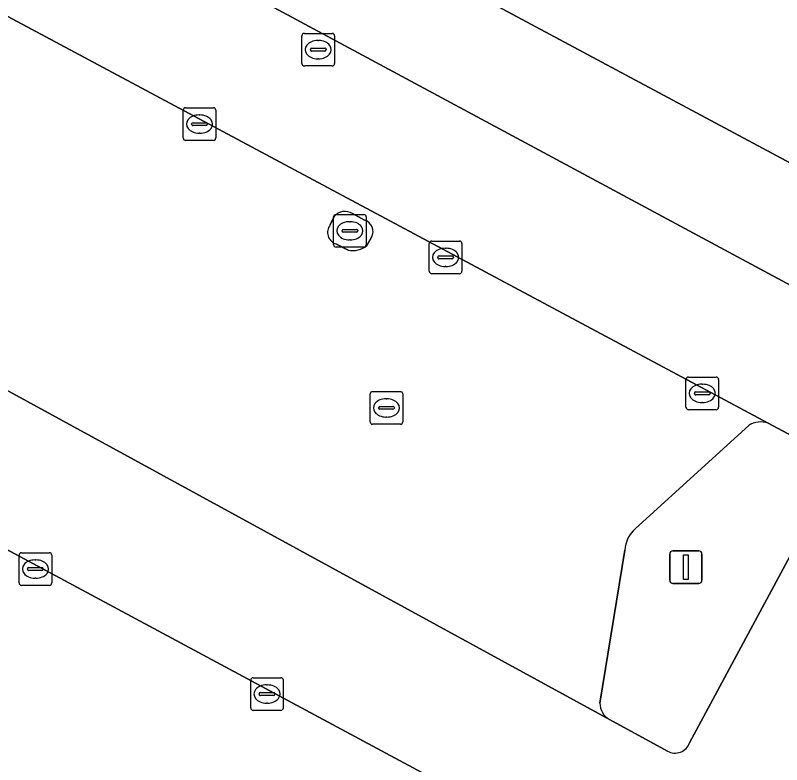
# Model space of a CAD drawing. Extents: x 159489 to 160304, y 383825 to 384531.
# Drawn here: x 160077.48 to 160100.98, y 383886.86 to 383909.83 of the extents above; entities that cross this region are included whole.
import ezdxf

# ---------------------------------------------------------------- set-up
doc = ezdxf.new("R2010")
doc.units = 0
for name, color, linetype in [('IMGEO_Brandkraan', 7, 'Continuous'), ('IMGEO_Groenvoorziening', 7, 'Continuous'), ('IMGEO_Kolk', 7, 'Continuous'), ('IMGEO_Lichtmast', 7, 'Continuous'), ('IMGEO_Pand', 7, 'Continuous'), ('IMGEO_Parkeervlak_open', 7, 'Continuous'), ('IMGEO_Rijbaan_lokaal_open', 7, 'Continuous'), ('IMGEO_Rioolput', 7, 'Continuous'), ('IMGEO_Verkeerseiland_open', 7, 'Continuous'), ('IMGEO_Voetpad_open', 7, 'Continuous')]:
    doc.layers.add(name, color=color, linetype=linetype)

msp = doc.modelspace()

# ---------------------------------------------------------------- linework, layer by layer
at = {"layer": 'IMGEO_Brandkraan'}
for p, q in [((160088.434, 383898.3), (160089.286, 383898.3)), ((160088.359, 383897.374), (160088.359, 383898.226)), ((160088.847, 383898.08), (160088.872, 383898.08)), ((160089.36, 383898.226), (160089.36, 383897.374)), ((160088.661, 383897.843), (160089.059, 383897.843)), ((160088.618, 383897.794), (160088.618, 383897.806)), ((160089.056, 383897.757), (160088.658, 383897.757)), ((160089.102, 383897.806), (160089.102, 383897.794)), ((160088.87, 383897.52), (160088.845, 383897.52)), ((160089.286, 383897.3), (160088.434, 383897.3))]:
    msp.add_line(p, q, dxfattribs=at)
for points in [[(160088.434, 383898.3), (160089.286, 383898.3)], [(160088.359, 383897.374), (160088.359, 383898.226)], [(160089.36, 383898.226), (160089.36, 383897.374)], [(160089.286, 383897.3), (160088.434, 383897.3)]]:
    msp.add_lwpolyline(points, dxfattribs=at)
for centre, radius, start, end in [((160088.436, 383898.224), 0.0765, 91.552, 178.448), ((160088.436, 383898.224), 0.0765, 91.552, 178.448), ((160089.284, 383898.224), 0.0765, 1.552, 88.448), ((160089.284, 383898.224), 0.0765, 1.552, 88.448), ((160088.658, 383897.803), 0.0403, 85.8775, 175.7526), ((160089.063, 383897.805), 0.0386, 1.7309, 96.639), ((160088.655, 383897.793), 0.0366, 178.938, 274.7102), ((160089.059, 383897.8), 0.043, 264.8664, 352.4533), ((160088.436, 383897.376), 0.0765, 181.552, 268.448), ((160088.436, 383897.376), 0.0765, 181.552, 268.448), ((160089.284, 383897.376), 0.0765, 271.552, 358.448), ((160089.284, 383897.376), 0.0765, 271.552, 358.448)]:
    msp.add_arc(centre, radius, start, end, dxfattribs=at)
for centre, major_axis, ratio, start_param, end_param in [((160088.846, 383897.8), (-0.387, 0.002), 0.722429, 4.712389, 7.853982), ((160088.871, 383897.8), (-0.39, 0.002), 0.717154, 1.570796, 4.712389)]:
    msp.add_ellipse(centre, major_axis=major_axis, ratio=ratio, start_param=start_param, end_param=end_param, dxfattribs=at)
at = {"layer": 'IMGEO_Groenvoorziening'}
for points in [[(160099.97, 383897.263), (160096.496, 383894.1)], [(160101.466, 383896.852), (160100.562, 383897.33)], [(160098.158, 383887.532), (160102.534, 383895.675)], [(160096.174, 383893.44), (160095.405, 383888.752)], [(160095.7, 383888.246), (160097.478, 383887.281)]]:
    msp.add_lwpolyline(points, dxfattribs=at)
for centre, radius, start, end in [((160100.336, 383896.681), 0.688, 70.791, 122.123), ((160097.056, 383893.418), 0.882, 129.3996, 178.5869), ((160095.987, 383888.752), 0.582, 180.0403, 240.4444), ((160097.713, 383887.692), 0.473, 240.2685, 340.2515)]:
    msp.add_arc(centre, radius, start, end, dxfattribs=at)
at = {"layer": 'IMGEO_Kolk'}
for p, q in [((160082.701, 383906.999), (160083.553, 383906.999)), ((160082.626, 383906.073), (160082.626, 383906.925)), ((160083.114, 383906.779), (160083.139, 383906.779)), ((160083.627, 383906.925), (160083.627, 383906.073)), ((160082.928, 383906.542), (160083.326, 383906.542)), ((160082.885, 383906.493), (160082.885, 383906.505)), ((160083.323, 383906.456), (160082.925, 383906.456)), ((160083.369, 383906.505), (160083.369, 383906.493)), ((160083.137, 383906.219), (160083.112, 383906.219)), ((160083.553, 383905.999), (160082.701, 383905.999)), ((160090.173, 383901.987), (160090.173, 383902.839)), ((160090.248, 383902.913), (160091.1, 383902.913)), ((160091.174, 383902.839), (160091.174, 383901.987)), ((160090.661, 383902.693), (160090.686, 383902.693)), ((160090.432, 383902.407), (160090.432, 383902.419)), ((160090.87, 383902.37), (160090.472, 383902.37)), ((160090.475, 383902.456), (160090.873, 383902.456)), ((160090.916, 383902.419), (160090.916, 383902.407)), ((160090.684, 383902.133), (160090.659, 383902.133)), ((160091.1, 383901.913), (160090.248, 383901.913)), ((160098.045, 383897.819), (160098.045, 383898.671)), ((160098.12, 383898.745), (160098.972, 383898.745)), ((160098.533, 383898.525), (160098.558, 383898.525)), ((160099.046, 383898.671), (160099.046, 383897.819)), ((160098.347, 383898.288), (160098.745, 383898.288)), ((160098.304, 383898.239), (160098.304, 383898.251)), ((160098.742, 383898.202), (160098.344, 383898.202)), ((160098.788, 383898.251), (160098.788, 383898.239)), ((160098.556, 383897.965), (160098.531, 383897.965)), ((160098.972, 383897.745), (160098.12, 383897.745)), ((160077.668, 383893.36), (160078.52, 383893.36)), ((160077.593, 383892.434), (160077.593, 383893.286)), ((160078.081, 383893.14), (160078.106, 383893.14)), ((160078.594, 383893.286), (160078.594, 383892.434)), ((160077.895, 383892.903), (160078.293, 383892.903)), ((160077.852, 383892.854), (160077.852, 383892.866)), ((160078.29, 383892.817), (160077.892, 383892.817)), ((160078.336, 383892.866), (160078.336, 383892.854)), ((160078.104, 383892.58), (160078.079, 383892.58)), ((160078.52, 383892.36), (160077.668, 383892.36)), ((160084.696, 383888.603), (160084.696, 383889.455)), ((160084.771, 383889.529), (160085.623, 383889.529)), ((160085.697, 383889.455), (160085.697, 383888.603)), ((160085.184, 383889.309), (160085.209, 383889.309)), ((160084.955, 383889.023), (160084.955, 383889.035)), ((160085.393, 383888.986), (160084.995, 383888.986)), ((160084.998, 383889.072), (160085.396, 383889.072)), ((160085.439, 383889.035), (160085.439, 383889.023)), ((160085.207, 383888.749), (160085.182, 383888.749)), ((160085.623, 383888.529), (160084.771, 383888.529))]:
    msp.add_line(p, q, dxfattribs=at)
for points in [[(160082.701, 383906.999), (160083.553, 383906.999)], [(160082.626, 383906.073), (160082.626, 383906.925)], [(160083.627, 383906.925), (160083.627, 383906.073)], [(160083.553, 383905.999), (160082.701, 383905.999)], [(160090.173, 383901.987), (160090.173, 383902.839)], [(160090.248, 383902.913), (160091.1, 383902.913)], [(160091.174, 383902.839), (160091.174, 383901.987)], [(160091.1, 383901.913), (160090.248, 383901.913)], [(160098.045, 383897.819), (160098.045, 383898.671)], [(160098.12, 383898.745), (160098.972, 383898.745)], [(160099.046, 383898.671), (160099.046, 383897.819)], [(160098.972, 383897.745), (160098.12, 383897.745)], [(160077.668, 383893.36), (160078.52, 383893.36)], [(160077.593, 383892.434), (160077.593, 383893.286)], [(160078.594, 383893.286), (160078.594, 383892.434)], [(160078.52, 383892.36), (160077.668, 383892.36)], [(160084.696, 383888.603), (160084.696, 383889.455)], [(160084.771, 383889.529), (160085.623, 383889.529)], [(160085.697, 383889.455), (160085.697, 383888.603)], [(160085.623, 383888.529), (160084.771, 383888.529)]]:
    msp.add_lwpolyline(points, dxfattribs=at)
for centre, radius, start, end in [((160082.703, 383906.923), 0.0765, 91.552, 178.448), ((160082.703, 383906.923), 0.0765, 91.552, 178.448), ((160083.551, 383906.923), 0.0765, 1.552, 88.448), ((160083.551, 383906.923), 0.0765, 1.552, 88.448), ((160082.925, 383906.502), 0.0403, 85.8775, 175.7526), ((160083.33, 383906.504), 0.0386, 1.7309, 96.639), ((160082.922, 383906.492), 0.0366, 178.938, 274.7102), ((160083.326, 383906.499), 0.043, 264.8664, 352.4533), ((160082.703, 383906.075), 0.0765, 181.552, 268.448), ((160082.703, 383906.075), 0.0765, 181.552, 268.448), ((160083.551, 383906.075), 0.0765, 271.552, 358.448), ((160083.551, 383906.075), 0.0765, 271.552, 358.448), ((160090.25, 383902.837), 0.0765, 91.552, 178.448), ((160090.25, 383902.837), 0.0765, 91.552, 178.448), ((160091.098, 383902.837), 0.0765, 1.552, 88.448), ((160091.098, 383902.837), 0.0765, 1.552, 88.448), ((160090.472, 383902.416), 0.0403, 85.8775, 175.7526), ((160090.469, 383902.406), 0.0366, 178.938, 274.7102), ((160090.873, 383902.413), 0.043, 264.8664, 352.4533), ((160090.877, 383902.418), 0.0386, 1.7309, 96.639), ((160090.25, 383901.989), 0.0765, 181.552, 268.448), ((160090.25, 383901.989), 0.0765, 181.552, 268.448), ((160091.098, 383901.989), 0.0765, 271.552, 358.448), ((160091.098, 383901.989), 0.0765, 271.552, 358.448), ((160098.122, 383898.669), 0.0765, 91.552, 178.448), ((160098.122, 383898.669), 0.0765, 91.552, 178.448), ((160098.97, 383898.669), 0.0765, 1.552, 88.448), ((160098.97, 383898.669), 0.0765, 1.552, 88.448), ((160098.344, 383898.248), 0.0403, 85.8775, 175.7526), ((160098.749, 383898.25), 0.0386, 1.7309, 96.639), ((160098.341, 383898.238), 0.0366, 178.938, 274.7102), ((160098.745, 383898.245), 0.043, 264.8664, 352.4533), ((160098.122, 383897.821), 0.0765, 181.552, 268.448), ((160098.122, 383897.821), 0.0765, 181.552, 268.448), ((160098.97, 383897.821), 0.0765, 271.552, 358.448), ((160098.97, 383897.821), 0.0765, 271.552, 358.448), ((160077.67, 383893.284), 0.0765, 91.552, 178.448), ((160077.67, 383893.284), 0.0765, 91.552, 178.448), ((160078.518, 383893.284), 0.0765, 1.552, 88.448), ((160078.518, 383893.284), 0.0765, 1.552, 88.448), ((160077.892, 383892.863), 0.0403, 85.8775, 175.7526), ((160078.297, 383892.865), 0.0386, 1.7309, 96.639), ((160077.889, 383892.853), 0.0366, 178.938, 274.7102), ((160078.293, 383892.86), 0.043, 264.8664, 352.4533), ((160077.67, 383892.436), 0.0765, 181.552, 268.448), ((160077.67, 383892.436), 0.0765, 181.552, 268.448), ((160078.518, 383892.436), 0.0765, 271.552, 358.448), ((160078.518, 383892.436), 0.0765, 271.552, 358.448), ((160084.773, 383889.453), 0.0765, 91.552, 178.448), ((160084.773, 383889.453), 0.0765, 91.552, 178.448), ((160085.621, 383889.453), 0.0765, 1.552, 88.448), ((160085.621, 383889.453), 0.0765, 1.552, 88.448), ((160084.995, 383889.032), 0.0403, 85.8775, 175.7526), ((160084.992, 383889.022), 0.0366, 178.938, 274.7102), ((160085.396, 383889.029), 0.043, 264.8664, 352.4533), ((160085.4, 383889.034), 0.0386, 1.7309, 96.639), ((160084.773, 383888.605), 0.0765, 181.552, 268.448), ((160084.773, 383888.605), 0.0765, 181.552, 268.448), ((160085.621, 383888.605), 0.0765, 271.552, 358.448), ((160085.621, 383888.605), 0.0765, 271.552, 358.448)]:
    msp.add_arc(centre, radius, start, end, dxfattribs=at)
for centre, major_axis, ratio, start_param, end_param in [((160083.113, 383906.499), (-0.387, 0.002), 0.722429, 4.712389, 7.853982), ((160083.138, 383906.499), (-0.39, 0.002), 0.717154, 1.570796, 4.712389), ((160090.66, 383902.413), (-0.387, 0.002), 0.722429, 4.712389, 7.853982), ((160090.685, 383902.413), (-0.39, 0.002), 0.717154, 1.570796, 4.712389), ((160098.532, 383898.245), (-0.387, 0.002), 0.722429, 4.712389, 7.853982), ((160098.557, 383898.245), (-0.39, 0.002), 0.717154, 1.570796, 4.712389), ((160078.08, 383892.86), (-0.387, 0.002), 0.722429, 4.712389, 7.853982), ((160078.105, 383892.86), (-0.39, 0.002), 0.717154, 1.570796, 4.712389), ((160085.183, 383889.029), (-0.387, 0.002), 0.722429, 4.712389, 7.853982), ((160085.208, 383889.029), (-0.39, 0.002), 0.717154, 1.570796, 4.712389)]:
    msp.add_ellipse(centre, major_axis=major_axis, ratio=ratio, start_param=start_param, end_param=end_param, dxfattribs=at)
at = {"layer": 'IMGEO_Lichtmast'}
for p, q in [((160097.646, 383893.417), (160098.436, 383893.417)), ((160098.436, 383893.417), (160097.646, 383893.417)), ((160097.546, 383892.517), (160097.546, 383893.317)), ((160097.546, 383893.317), (160097.546, 383892.517)), ((160098.536, 383893.317), (160098.536, 383892.517)), ((160098.536, 383892.517), (160098.536, 383893.317)), ((160098.436, 383892.417), (160097.646, 383892.417)), ((160097.646, 383892.417), (160098.436, 383892.417))]:
    msp.add_line(p, q, dxfattribs=at)
msp.add_lwpolyline([(160097.966, 383893.292), (160098.116, 383893.292), (160098.116, 383892.542), (160097.966, 383892.542), (160097.966, 383893.292)], dxfattribs=at)
for centre, start, end in [((160097.646, 383893.317), 90, 180), ((160097.646, 383893.317), 90, 180), ((160098.436, 383893.317), 0, 90), ((160098.436, 383893.317), 360, 90), ((160097.646, 383892.517), 180, 270), ((160097.646, 383892.517), 180, 270), ((160098.436, 383892.517), 270, 0), ((160098.436, 383892.517), 270, 0)]:
    msp.add_arc(centre, 0.1, start, end, dxfattribs=at)
at = {"layer": 'IMGEO_Pand'}
msp.add_lwpolyline([(159988.489, 383965.57), (159995.29, 383961.94), (160043.799, 383936.049), (160045.309, 383938.84), (160065.57, 383928.01), (160064.04, 383925.219), (160112.846, 383899.104), (160119.339, 383895.63), (160120.16, 383895.88), (160149.23, 383950.19), (160149, 383951.01), (160104.064, 383975.064), (160090.592, 383982.276), (160018.179, 384021.039)], dxfattribs=at)
at = {"layer": 'IMGEO_Parkeervlak_open'}
for points in [[(160100.562, 383897.33), (160065.192, 383916.249)], [(160057.744, 383908.973), (160095.7, 383888.246)], [(160129.004, 383865.653), (160057.595, 383903.993)], [(160087.823, 383903.755), (160088.188, 383903.552)], [(160087.135, 383903.411), (160087.257, 383903.67)], [(160088.403, 383903.03), (160088.261, 383902.773)], [(160087.683, 383902.636), (160087.312, 383902.824)], [(160096.496, 383894.1), (160099.97, 383897.263)], [(160095.405, 383888.752), (160096.174, 383893.44)]]:
    msp.add_lwpolyline(points, dxfattribs=at)
for centre, radius, start, end in [((160087.59, 383903.381), 0.44, 58.0201, 139.0613), ((160088.088, 383903.206), 0.361, 330.8546, 73.9167), ((160087.423, 383903.178), 0.371, 141.0059, 252.5537), ((160087.823, 383903.335), 0.713, 258.7019, 307.9669), ((160100.336, 383896.681), 0.688, 70.791, 122.123), ((160097.056, 383893.418), 0.882, 129.3996, 178.5869), ((160095.987, 383888.752), 0.582, 180.0403, 240.4444)]:
    msp.add_arc(centre, radius, start, end, dxfattribs=at)
at = {"layer": 'IMGEO_Rijbaan_lokaal_open'}
for points in [[(160107.765, 383898.061), (160078.772, 383913.649), (160067.244, 383919.771)], [(160064.197, 383916.546), (160064.389, 383916.511), (160065.192, 383916.249), (160100.562, 383897.33), (160101.466, 383896.852), (160102.333, 383896.385)], [(160097.478, 383887.281), (160095.7, 383888.246), (160057.744, 383908.973)], [(160055.357, 383905.187), (160057.595, 383903.993), (160129.004, 383865.653)], [(160102.534, 383895.675), (160098.158, 383887.532)]]:
    msp.add_lwpolyline(points, dxfattribs=at)
msp.add_arc((160097.713, 383887.692), 0.473, 240.2685, 340.2515, dxfattribs=at)
at = {"layer": 'IMGEO_Rioolput'}
for p, q in [((160086.267, 383908.354), (160086.267, 383909.206)), ((160086.342, 383909.28), (160087.194, 383909.28)), ((160087.268, 383909.206), (160087.268, 383908.354)), ((160086.755, 383909.06), (160086.78, 383909.06)), ((160086.526, 383908.774), (160086.526, 383908.786)), ((160086.964, 383908.737), (160086.566, 383908.737)), ((160086.569, 383908.823), (160086.967, 383908.823)), ((160087.01, 383908.786), (160087.01, 383908.774)), ((160086.778, 383908.5), (160086.753, 383908.5)), ((160087.194, 383908.28), (160086.342, 383908.28)), ((160087.313, 383903.728), (160088.165, 383903.728)), ((160087.238, 383902.802), (160087.238, 383903.654)), ((160087.726, 383903.508), (160087.751, 383903.508)), ((160088.239, 383903.654), (160088.239, 383902.802)), ((160087.497, 383903.222), (160087.497, 383903.234)), ((160087.54, 383903.271), (160087.938, 383903.271)), ((160087.981, 383903.234), (160087.981, 383903.222)), ((160087.935, 383903.185), (160087.537, 383903.185)), ((160087.749, 383902.948), (160087.724, 383902.948)), ((160088.165, 383902.728), (160087.313, 383902.728))]:
    msp.add_line(p, q, dxfattribs=at)
for points in [[(160086.267, 383908.354), (160086.267, 383909.206)], [(160086.342, 383909.28), (160087.194, 383909.28)], [(160087.268, 383909.206), (160087.268, 383908.354)], [(160087.194, 383908.28), (160086.342, 383908.28)], [(160087.313, 383903.728), (160088.165, 383903.728)], [(160087.238, 383902.802), (160087.238, 383903.654)], [(160088.239, 383903.654), (160088.239, 383902.802)], [(160088.165, 383902.728), (160087.313, 383902.728)]]:
    msp.add_lwpolyline(points, dxfattribs=at)
for centre, radius, start, end in [((160086.344, 383909.204), 0.0765, 91.552, 178.448), ((160086.344, 383909.204), 0.0765, 91.552, 178.448), ((160087.192, 383909.204), 0.0765, 1.552, 88.448), ((160087.192, 383909.204), 0.0765, 1.552, 88.448), ((160086.566, 383908.783), 0.0403, 85.8775, 175.7526), ((160086.563, 383908.773), 0.0366, 178.938, 274.7102), ((160086.967, 383908.78), 0.043, 264.8664, 352.4533), ((160086.971, 383908.785), 0.0386, 1.7309, 96.639), ((160086.344, 383908.356), 0.0765, 181.552, 268.448), ((160086.344, 383908.356), 0.0765, 181.552, 268.448), ((160087.192, 383908.356), 0.0765, 271.552, 358.448), ((160087.192, 383908.356), 0.0765, 271.552, 358.448), ((160087.315, 383903.652), 0.0765, 91.552, 178.448), ((160087.315, 383903.652), 0.0765, 91.552, 178.448), ((160088.163, 383903.652), 0.0765, 1.552, 88.448), ((160088.163, 383903.652), 0.0765, 1.552, 88.448), ((160087.537, 383903.231), 0.0403, 85.8775, 175.7526), ((160087.534, 383903.221), 0.0366, 178.938, 274.7102), ((160087.938, 383903.228), 0.043, 264.8664, 352.4533), ((160087.942, 383903.233), 0.0386, 1.7309, 96.639), ((160087.315, 383902.804), 0.0765, 181.552, 268.448), ((160087.315, 383902.804), 0.0765, 181.552, 268.448), ((160088.163, 383902.804), 0.0765, 271.552, 358.448), ((160088.163, 383902.804), 0.0765, 271.552, 358.448)]:
    msp.add_arc(centre, radius, start, end, dxfattribs=at)
for centre, major_axis, ratio, start_param, end_param in [((160086.754, 383908.78), (-0.387, 0.002), 0.722429, 4.712389, 7.853982), ((160086.779, 383908.78), (-0.39, 0.002), 0.717154, 1.570796, 4.712389), ((160087.725, 383903.228), (-0.387, 0.002), 0.722429, 4.712389, 7.853982), ((160087.75, 383903.228), (-0.39, 0.002), 0.717154, 1.570796, 4.712389)]:
    msp.add_ellipse(centre, major_axis=major_axis, ratio=ratio, start_param=start_param, end_param=end_param, dxfattribs=at)
at = {"layer": 'IMGEO_Verkeerseiland_open'}
for points in [[(160088.188, 383903.552), (160087.823, 383903.755)], [(160087.257, 383903.67), (160087.135, 383903.411)], [(160088.261, 383902.773), (160088.403, 383903.03)], [(160087.312, 383902.824), (160087.683, 383902.636)]]:
    msp.add_lwpolyline(points, dxfattribs=at)
for centre, radius, start, end in [((160087.59, 383903.381), 0.44, 58.0201, 139.0613), ((160088.088, 383903.206), 0.361, 330.8546, 73.9167), ((160087.423, 383903.178), 0.371, 141.0059, 252.5537), ((160087.823, 383903.335), 0.713, 258.7019, 307.9669)]:
    msp.add_arc(centre, radius, start, end, dxfattribs=at)
at = {"layer": 'IMGEO_Voetpad_open'}
for points in [[(160105.594, 383977.921), (160104.064, 383975.064), (160149, 383951.01), (160149.23, 383950.19), (160120.16, 383895.88), (160119.339, 383895.63), (160112.846, 383899.104), (160064.04, 383925.219), (160065.57, 383928.01), (160045.309, 383938.84)], [(160067.244, 383919.771), (160078.772, 383913.649), (160107.765, 383898.061)]]:
    msp.add_lwpolyline(points, dxfattribs=at)

doc.saveas('drawing.dxf')
